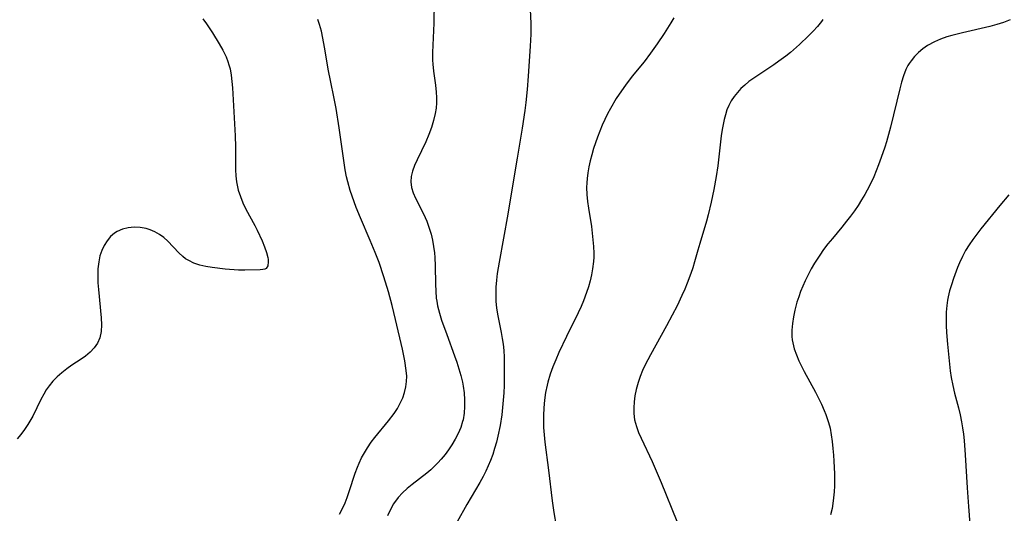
# Model space of a CAD drawing. Header units: metres. Extents: x 1073367 to 1082519, y 1569854 to 1574957.
# Tile 625 of 656: x 1078456 to 1078703, y 1574460 to 1574584. Entities that reach past the tile are written whole.
import ezdxf

# ---------------------------------------------------------------- set-up
doc = ezdxf.new("R2010")
doc.units = ezdxf.units.M
doc.layers.add('CGG_CurvaNivelLidar_v1', color=253, linetype='Continuous', lineweight=30)

msp = doc.modelspace()

# ---------------------------------------------------------------- linework, layer by layer
at = {"layer": 'CGG_CurvaNivelLidar_v1'}
for p, q in [((1078559.9304, 1574589.0214, 71.5), (1078559.8017, 1574583.5251, 71.5)), ((1078583.9277, 1574588.7605, 72), (1078584.1649, 1574583.453, 72)), ((1078501.8251, 1574584.6262, 70.5), (1078502.7277, 1574583.3644, 70.5)), ((1078502.7277, 1574583.3644, 70.5), (1078504.2434, 1574581.1149, 70.5)), ((1078531.1267, 1574583.1828, 71), (1078530.6853, 1574584.4394, 71)), ((1078559.8017, 1574583.5251, 71.5), (1078559.5274, 1574578.0441, 71.5)), ((1078584.1649, 1574583.453, 72), (1078584.1478, 1574580.799, 72)), ((1078619.3684, 1574583.6636, 72.5), (1078617.6408, 1574580.925, 72.5)), ((1078620.0837, 1574584.8966, 72.5), (1078619.3684, 1574583.6636, 72.5)), ((1078657.1397, 1574583.9383, 73), (1078656.1387, 1574582.6909, 73)), ((1078657.5304, 1574584.4737, 73), (1078657.1397, 1574583.9383, 73)), ((1078702.901, 1574583.7309, 73.5), (1078701.21, 1574583.1714, 73.5)), ((1078704.526, 1574584.3949, 73.5), (1078702.901, 1574583.7309, 73.5)), ((1078504.2434, 1574581.1149, 70.5), (1078505.95, 1574578.3666, 70.5)), ((1078531.5892, 1574581.5115, 71), (1078531.1267, 1574583.1828, 71)), ((1078531.9621, 1574579.8078, 71), (1078531.5892, 1574581.5115, 71)), ((1078584.1478, 1574580.799, 72), (1078584.0129, 1574577.7831, 72)), ((1078617.6408, 1574580.925, 72.5), (1078615.8944, 1574578.3374, 72.5)), ((1078655.0626, 1574581.4902, 73), (1078653.9293, 1574580.3258, 73)), ((1078656.1387, 1574582.6909, 73), (1078655.0626, 1574581.4902, 73)), ((1078692.5982, 1574581.144, 73.5), (1078689.883, 1574580.4704, 73.5)), ((1078699.4712, 1574582.6914, 73.5), (1078692.5982, 1574581.144, 73.5)), ((1078701.21, 1574583.1714, 73.5), (1078699.4712, 1574582.6914, 73.5)), ((1078505.95, 1574578.3666, 70.5), (1078506.8572, 1574576.7339, 70.5)), ((1078532.3857, 1574577.4804, 71), (1078531.9621, 1574579.8078, 71)), ((1078615.8944, 1574578.3374, 72.5), (1078614.2138, 1574575.971, 72.5)), ((1078653.9293, 1574580.3258, 73), (1078651.6523, 1574578.1755, 73)), ((1078685.5776, 1574578.8774, 73.5), (1078683.8163, 1574577.906, 73.5)), ((1078687.0799, 1574579.541, 73.5), (1078685.5776, 1574578.8774, 73.5)), ((1078688.6408, 1574580.1026, 73.5), (1078687.0799, 1574579.541, 73.5)), ((1078689.883, 1574580.4704, 73.5), (1078688.6408, 1574580.1026, 73.5)), ((1078506.8572, 1574576.7339, 70.5), (1078507.6529, 1574575.0676, 70.5)), ((1078533.0022, 1574573.5919, 71), (1078532.3857, 1574577.4804, 71)), ((1078559.5274, 1574578.0441, 71.5), (1078559.476, 1574576.1447, 71.5)), ((1078559.476, 1574576.1447, 71.5), (1078559.5057, 1574574.2554, 71.5)), ((1078584.0129, 1574577.7831, 72), (1078583.5082, 1574570.2359, 72)), ((1078614.2138, 1574575.971, 72.5), (1078612.6046, 1574573.8343, 72.5)), ((1078649.379, 1574576.2108, 73), (1078648.2061, 1574575.2675, 73)), ((1078651.6523, 1574578.1755, 73), (1078649.379, 1574576.2108, 73)), ((1078681.5423, 1574576.1927, 73.5), (1078680.5427, 1574575.2007, 73.5)), ((1078682.637, 1574577.0953, 73.5), (1078681.5423, 1574576.1927, 73.5)), ((1078683.8163, 1574577.906, 73.5), (1078682.637, 1574577.0953, 73.5)), ((1078507.6529, 1574575.0676, 70.5), (1078508.111, 1574573.8979, 70.5)), ((1078508.111, 1574573.8979, 70.5), (1078508.3703, 1574573.0965, 70.5)), ((1078533.2886, 1574571.9726, 71), (1078533.0022, 1574573.5919, 71)), ((1078559.5057, 1574574.2554, 71.5), (1078559.5682, 1574573.2634, 71.5)), ((1078612.6046, 1574573.8343, 72.5), (1078609.6672, 1574570.1965, 72.5)), ((1078646.4784, 1574573.9726, 73), (1078645.2311, 1574573.1026, 73)), ((1078648.2061, 1574575.2675, 73), (1078646.4784, 1574573.9726, 73)), ((1078679.1563, 1574573.3794, 73.5), (1078678.8642, 1574572.8855, 73.5)), ((1078679.6542, 1574574.1168, 73.5), (1078679.1563, 1574573.3794, 73.5)), ((1078680.5427, 1574575.2007, 73.5), (1078679.6542, 1574574.1168, 73.5)), ((1078508.3703, 1574573.0965, 70.5), (1078508.6424, 1574572.0411, 70.5)), ((1078508.6424, 1574572.0411, 70.5), (1078508.9308, 1574570.4777, 70.5)), ((1078533.9343, 1574568.7366, 71), (1078533.2886, 1574571.9726, 71)), ((1078559.5682, 1574573.2634, 71.5), (1078559.7603, 1574571.4929, 71.5)), ((1078559.7603, 1574571.4929, 71.5), (1078560.2555, 1574567.9759, 71.5)), ((1078645.2311, 1574573.1026, 73), (1078640.1805, 1574569.7451, 73)), ((1078678.363, 1574571.8937, 73.5), (1078677.7487, 1574570.341, 73.5)), ((1078678.8642, 1574572.8855, 73.5), (1078678.363, 1574571.8937, 73.5)), ((1078508.9308, 1574570.4777, 70.5), (1078509.1257, 1574568.8839, 70.5)), ((1078509.1257, 1574568.8839, 70.5), (1078509.2581, 1574567.2672, 70.5)), ((1078534.7247, 1574565.02, 71), (1078533.9343, 1574568.7366, 71)), ((1078583.5082, 1574570.2359, 72), (1078583.2555, 1574566.8454, 72)), ((1078609.6672, 1574570.1965, 72.5), (1078607.9183, 1574567.934, 72.5)), ((1078638.9546, 1574568.8496, 73), (1078637.9191, 1574568.0001, 73)), ((1078640.1805, 1574569.7451, 73), (1078638.9546, 1574568.8496, 73)), ((1078677.2453, 1574568.716, 73.5), (1078676.808, 1574567.0415, 73.5)), ((1078677.7487, 1574570.341, 73.5), (1078677.2453, 1574568.716, 73.5)), ((1078509.2581, 1574567.2672, 70.5), (1078509.9661, 1574555.216, 70.5)), ((1078560.2555, 1574567.9759, 71.5), (1078560.4475, 1574566.2234, 71.5)), ((1078560.4475, 1574566.2234, 71.5), (1078560.522, 1574564.8538, 71.5)), ((1078583.2555, 1574566.8454, 72), (1078582.9327, 1574563.5699, 72)), ((1078607.9183, 1574567.934, 72.5), (1078606.3724, 1574565.7254, 72.5)), ((1078636.0493, 1574566.14, 73), (1078635.2253, 1574565.1092, 73)), ((1078636.9474, 1574567.0976, 73), (1078636.0493, 1574566.14, 73)), ((1078637.9191, 1574568.0001, 73), (1078636.9474, 1574567.0976, 73)), ((1078676.808, 1574567.0415, 73.5), (1078674.5095, 1574557.4314, 73.5)), ((1078535.2969, 1574562.059, 71), (1078534.7247, 1574565.02, 71)), ((1078560.5039, 1574563.487, 71.5), (1078560.3817, 1574562.1707, 71.5)), ((1078560.522, 1574564.8538, 71.5), (1078560.5039, 1574563.487, 71.5)), ((1078582.9327, 1574563.5699, 72), (1078582.6789, 1574561.5987, 72)), ((1078605.6432, 1574564.5803, 72.5), (1078604.1793, 1574562.0776, 72.5)), ((1078606.3724, 1574565.7254, 72.5), (1078605.6432, 1574564.5803, 72.5)), ((1078634.4996, 1574564.019, 73), (1078633.8854, 1574562.8682, 73)), ((1078635.2253, 1574565.1092, 73), (1078634.4996, 1574564.019, 73)), ((1078536.0752, 1574557.2474, 71), (1078535.2969, 1574562.059, 71)), ((1078560.3817, 1574562.1707, 71.5), (1078560.1665, 1574560.8608, 71.5)), ((1078582.6789, 1574561.5987, 72), (1078582.0141, 1574557.165, 72)), ((1078604.1793, 1574562.0776, 72.5), (1078603.4497, 1574560.7198, 72.5)), ((1078633.415, 1574561.7226, 73), (1078633.0329, 1574560.5312, 73)), ((1078633.8854, 1574562.8682, 73), (1078633.415, 1574561.7226, 73)), ((1078559.7417, 1574559.0623, 71.5), (1078559.1973, 1574557.2839, 71.5)), ((1078560.1665, 1574560.8608, 71.5), (1078559.7417, 1574559.0623, 71.5)), ((1078602.7617, 1574559.342, 72.5), (1078602.0927, 1574557.8776, 72.5)), ((1078603.4497, 1574560.7198, 72.5), (1078602.7617, 1574559.342, 72.5)), ((1078632.7147, 1574559.3038, 73), (1078632.4461, 1574558.0682, 73)), ((1078633.0329, 1574560.5312, 73), (1078632.7147, 1574559.3038, 73)), ((1078537.2948, 1574548.4583, 71), (1078536.0752, 1574557.2474, 71)), ((1078559.1973, 1574557.2839, 71.5), (1078558.5562, 1574555.532, 71.5)), ((1078582.0141, 1574557.165, 72), (1078580.719, 1574549.6544, 72)), ((1078601.4711, 1574556.394, 72.5), (1078600.9029, 1574554.9207, 72.5)), ((1078602.0927, 1574557.8776, 72.5), (1078601.4711, 1574556.394, 72.5)), ((1078632.219, 1574556.8099, 73), (1078631.9888, 1574555.1975, 73)), ((1078632.4461, 1574558.0682, 73), (1078632.219, 1574556.8099, 73)), ((1078674.5095, 1574557.4314, 73.5), (1078674.0205, 1574555.5516, 73.5)), ((1078509.9661, 1574555.216, 70.5), (1078510.0412, 1574552.4337, 70.5)), ((1078557.795, 1574553.7279, 71.5), (1078555.6377, 1574549.23, 71.5)), ((1078558.5562, 1574555.532, 71.5), (1078557.795, 1574553.7279, 71.5)), ((1078600.9029, 1574554.9207, 72.5), (1078600.3819, 1574553.4334, 72.5)), ((1078631.9888, 1574555.1975, 73), (1078631.1149, 1574547.7233, 73)), ((1078673.491, 1574553.6837, 73.5), (1078673.0841, 1574552.3715, 73.5)), ((1078674.0205, 1574555.5516, 73.5), (1078673.491, 1574553.6837, 73.5)), ((1078510.0412, 1574552.4337, 70.5), (1078510.0038, 1574546.7103, 70.5)), ((1078599.9359, 1574552.0134, 72.5), (1078599.4991, 1574550.4879, 72.5)), ((1078600.3819, 1574553.4334, 72.5), (1078599.9359, 1574552.0134, 72.5)), ((1078673.0841, 1574552.3715, 73.5), (1078672.2003, 1574549.7719, 73.5)), ((1078555.6377, 1574549.23, 71.5), (1078555.0016, 1574547.7789, 71.5)), ((1078580.719, 1574549.6544, 72), (1078579.2562, 1574540.6763, 72)), ((1078599.1051, 1574548.9562, 72.5), (1078598.7626, 1574547.4193, 72.5)), ((1078599.4991, 1574550.4879, 72.5), (1078599.1051, 1574548.9562, 72.5)), ((1078672.2003, 1574549.7719, 73.5), (1078671.5254, 1574547.9454, 73.5)), ((1078510.0038, 1574546.7103, 70.5), (1078510.0741, 1574545.1741, 70.5)), ((1078537.5749, 1574546.6773, 71), (1078537.2948, 1574548.4583, 71)), ((1078537.9141, 1574544.9112, 71), (1078537.5749, 1574546.6773, 71)), ((1078554.4971, 1574546.382, 71.5), (1078554.1619, 1574544.9999, 71.5)), ((1078555.0016, 1574547.7789, 71.5), (1078554.4971, 1574546.382, 71.5)), ((1078598.7626, 1574547.4193, 72.5), (1078598.4982, 1574545.9657, 72.5)), ((1078631.1149, 1574547.7233, 73), (1078630.7364, 1574545.0113, 73)), ((1078671.5254, 1574547.9454, 73.5), (1078670.2803, 1574544.9037, 73.5)), ((1078510.0741, 1574545.1741, 70.5), (1078510.2469, 1574543.6568, 70.5)), ((1078510.2469, 1574543.6568, 70.5), (1078510.3243, 1574543.2081, 70.5)), ((1078538.2012, 1574543.6873, 71), (1078537.9141, 1574544.9112, 71)), ((1078538.829, 1574541.4928, 71), (1078538.2012, 1574543.6873, 71)), ((1078554.1619, 1574544.9999, 71.5), (1078554.0614, 1574543.631, 71.5)), ((1078598.3062, 1574544.5078, 72.5), (1078598.2235, 1574543.4488, 72.5)), ((1078598.4982, 1574545.9657, 72.5), (1078598.3062, 1574544.5078, 72.5)), ((1078630.7364, 1574545.0113, 73), (1078630.1643, 1574541.744, 73)), ((1078669.7245, 1574543.6833, 73.5), (1078668.6542, 1574541.5516, 73.5)), ((1078670.2803, 1574544.9037, 73.5), (1078669.7245, 1574543.6833, 73.5)), ((1078510.3243, 1574543.2081, 70.5), (1078510.7115, 1574541.5669, 70.5)), ((1078510.7115, 1574541.5669, 70.5), (1078511.2349, 1574539.9552, 70.5)), ((1078539.3017, 1574540.0483, 71), (1078538.829, 1574541.4928, 71)), ((1078554.0614, 1574543.631, 71.5), (1078554.2413, 1574542.286, 71.5)), ((1078554.2413, 1574542.286, 71.5), (1078554.6469, 1574540.9446, 71.5)), ((1078598.2235, 1574543.4488, 72.5), (1078598.1977, 1574542.2316, 72.5)), ((1078598.1977, 1574542.2316, 72.5), (1078598.2702, 1574540.4967, 72.5)), ((1078630.1643, 1574541.744, 73), (1078629.4997, 1574538.5451, 73)), ((1078668.6542, 1574541.5516, 73.5), (1078668.0664, 1574540.487, 73.5)), ((1078511.2349, 1574539.9552, 70.5), (1078511.8712, 1574538.3764, 70.5)), ((1078540.347, 1574537.1828, 71), (1078539.3017, 1574540.0483, 71)), ((1078554.6469, 1574540.9446, 71.5), (1078555.2091, 1574539.5982, 71.5)), ((1078555.2091, 1574539.5982, 71.5), (1078557.0278, 1574535.9711, 71.5)), ((1078579.2562, 1574540.6763, 72), (1078578.3782, 1574535.5717, 72)), ((1078598.2702, 1574540.4967, 72.5), (1078598.438, 1574538.7559, 72.5)), ((1078598.438, 1574538.7559, 72.5), (1078598.669, 1574537.0107, 72.5)), ((1078667.2444, 1574539.1049, 73.5), (1078666.3765, 1574537.75, 73.5)), ((1078668.0664, 1574540.487, 73.5), (1078667.2444, 1574539.1049, 73.5)), ((1078704.1929, 1574540.3878, 74), (1078701.9338, 1574537.7216, 74)), ((1078511.8712, 1574538.3764, 70.5), (1078512.6034, 1574536.8369, 70.5)), ((1078512.6034, 1574536.8369, 70.5), (1078514.8667, 1574532.7115, 70.5)), ((1078541.3759, 1574534.6482, 71), (1078540.347, 1574537.1828, 71)), ((1078598.669, 1574537.0107, 72.5), (1078599.3759, 1574532.4097, 72.5)), ((1078629.4997, 1574538.5451, 73), (1078628.742, 1574535.3752, 73)), ((1078665.4677, 1574536.4206, 73.5), (1078664.494, 1574535.0796, 73.5)), ((1078666.3765, 1574537.75, 73.5), (1078665.4677, 1574536.4206, 73.5)), ((1078701.9338, 1574537.7216, 74), (1078697.1751, 1574531.844, 74)), ((1078543.859, 1574528.9541, 71), (1078541.3759, 1574534.6482, 71)), ((1078557.0278, 1574535.9711, 71.5), (1078557.6335, 1574534.7184, 71.5)), ((1078557.6335, 1574534.7184, 71.5), (1078558.0402, 1574533.793, 71.5)), ((1078558.0402, 1574533.793, 71.5), (1078558.6771, 1574532.0458, 71.5)), ((1078578.3782, 1574535.5717, 72), (1078576.1983, 1574523.5044, 72)), ((1078628.3194, 1574533.8063, 73), (1078626.5981, 1574528.1968, 73)), ((1078628.742, 1574535.3752, 73), (1078628.3194, 1574533.8063, 73)), ((1078663.4834, 1574533.7646, 73.5), (1078662.2912, 1574532.294, 73.5)), ((1078664.494, 1574535.0796, 73.5), (1078663.4834, 1574533.7646, 73.5)), ((1078481.6386, 1574531.7628, 70.5), (1078480.3001, 1574531.1819, 70.5)), ((1078483.0756, 1574532.118, 70.5), (1078481.6386, 1574531.7628, 70.5)), ((1078484.5682, 1574532.2665, 70.5), (1078483.0756, 1574532.118, 70.5)), ((1078486.0783, 1574532.212, 70.5), (1078484.5682, 1574532.2665, 70.5)), ((1078487.5698, 1574531.9425, 70.5), (1078486.0783, 1574532.212, 70.5)), ((1078488.5701, 1574531.621, 70.5), (1078487.5698, 1574531.9425, 70.5)), ((1078489.7719, 1574531.085, 70.5), (1078488.5701, 1574531.621, 70.5)), ((1078514.8667, 1574532.7115, 70.5), (1078515.4508, 1574531.5443, 70.5)), ((1078515.4508, 1574531.5443, 70.5), (1078516.702, 1574528.8177, 70.5)), ((1078558.6771, 1574532.0458, 71.5), (1078559.1171, 1574530.5244, 71.5)), ((1078599.3759, 1574532.4097, 72.5), (1078599.6034, 1574530.7479, 72.5)), ((1078662.2912, 1574532.294, 73.5), (1078659.9107, 1574529.4525, 73.5)), ((1078697.1751, 1574531.844, 74), (1078696.1563, 1574530.5388, 74)), ((1078477.7644, 1574528.866, 70.5), (1078477.0331, 1574527.7026, 70.5)), ((1078478.6251, 1574529.8928, 70.5), (1078477.7644, 1574528.866, 70.5)), ((1078479.6166, 1574530.7503, 70.5), (1078478.6251, 1574529.8928, 70.5)), ((1078480.3001, 1574531.1819, 70.5), (1078479.6166, 1574530.7503, 70.5)), ((1078490.9192, 1574530.4226, 70.5), (1078489.7719, 1574531.085, 70.5)), ((1078491.9991, 1574529.6528, 70.5), (1078490.9192, 1574530.4226, 70.5)), ((1078492.9963, 1574528.789, 70.5), (1078491.9991, 1574529.6528, 70.5)), ((1078516.702, 1574528.8177, 70.5), (1078517.3275, 1574527.3075, 70.5)), ((1078545.1174, 1574525.9104, 71), (1078543.859, 1574528.9541, 71)), ((1078559.1171, 1574530.5244, 71.5), (1078559.4803, 1574528.9687, 71.5)), ((1078559.4803, 1574528.9687, 71.5), (1078559.7686, 1574527.3868, 71.5)), ((1078599.6034, 1574530.7479, 72.5), (1078599.792, 1574529.0873, 72.5)), ((1078599.792, 1574529.0873, 72.5), (1078599.9255, 1574527.4302, 72.5)), ((1078659.9107, 1574529.4525, 73.5), (1078658.7696, 1574528.046, 73.5)), ((1078695.1759, 1574529.2107, 74), (1078694.2516, 1574527.8495, 74)), ((1078696.1563, 1574530.5388, 74), (1078695.1759, 1574529.2107, 74)), ((1078476.4369, 1574526.427, 70.5), (1078475.9761, 1574525.0313, 70.5)), ((1078477.0331, 1574527.7026, 70.5), (1078476.4369, 1574526.427, 70.5)), ((1078495.8198, 1574525.7944, 70.5), (1078492.9963, 1574528.789, 70.5)), ((1078517.3275, 1574527.3075, 70.5), (1078517.8291, 1574525.8738, 70.5)), ((1078559.7686, 1574527.3868, 71.5), (1078559.9802, 1574525.7851, 71.5)), ((1078599.9255, 1574527.4302, 72.5), (1078599.9843, 1574525.7793, 72.5)), ((1078626.0946, 1574526.4906, 73), (1078625.2827, 1574523.535, 73)), ((1078626.5981, 1574528.1968, 73), (1078626.0946, 1574526.4906, 73)), ((1078657.7188, 1574526.6639, 73.5), (1078656.7202, 1574525.2455, 73.5)), ((1078658.7696, 1574528.046, 73.5), (1078657.7188, 1574526.6639, 73.5)), ((1078693.3668, 1574526.3881, 74), (1078692.5633, 1574524.8852, 74)), ((1078694.2516, 1574527.8495, 74), (1078693.3668, 1574526.3881, 74)), ((1078475.9761, 1574525.0313, 70.5), (1078475.6573, 1574523.5617, 70.5)), ((1078496.7685, 1574524.9205, 70.5), (1078495.8198, 1574525.7944, 70.5)), ((1078497.4969, 1574524.3586, 70.5), (1078496.7685, 1574524.9205, 70.5)), ((1078498.2733, 1574523.8619, 70.5), (1078497.4969, 1574524.3586, 70.5)), ((1078517.8291, 1574525.8738, 70.5), (1078518.1319, 1574524.6609, 70.5)), ((1078518.1319, 1574524.6609, 70.5), (1078518.2103, 1574524.1274, 70.5)), ((1078518.2103, 1574524.1274, 70.5), (1078518.2397, 1574523.5699, 70.5)), ((1078546.0867, 1574523.3626, 71), (1078545.1174, 1574525.9104, 71)), ((1078559.9802, 1574525.7851, 71.5), (1078560.0812, 1574524.6563, 71.5)), ((1078560.0812, 1574524.6563, 71.5), (1078560.1818, 1574522.5314, 71.5)), ((1078599.9708, 1574524.6959, 72.5), (1078599.9067, 1574523.6175, 72.5)), ((1078599.9843, 1574525.7793, 72.5), (1078599.9708, 1574524.6959, 72.5)), ((1078656.0717, 1574524.255, 73.5), (1078655.4512, 1574523.2475, 73.5)), ((1078656.7202, 1574525.2455, 73.5), (1078656.0717, 1574524.255, 73.5)), ((1078692.5633, 1574524.8852, 74), (1078691.8434, 1574523.3452, 74)), ((1078475.453, 1574521.7768, 70.5), (1078475.4026, 1574519.9459, 70.5)), ((1078475.6573, 1574523.5617, 70.5), (1078475.453, 1574521.7768, 70.5)), ((1078499.5407, 1574523.247, 70.5), (1078498.2733, 1574523.8619, 70.5)), ((1078501.0349, 1574522.735, 70.5), (1078499.5407, 1574523.247, 70.5)), ((1078502.5859, 1574522.3673, 70.5), (1078501.0349, 1574522.735, 70.5)), ((1078504.1864, 1574522.1003, 70.5), (1078502.5859, 1574522.3673, 70.5)), ((1078507.4441, 1574521.7413, 70.5), (1078504.1864, 1574522.1003, 70.5)), ((1078510.7489, 1574521.4958, 70.5), (1078507.4441, 1574521.7413, 70.5)), ((1078512.3212, 1574521.4656, 70.5), (1078510.7489, 1574521.4958, 70.5)), ((1078516.2032, 1574521.5751, 70.5), (1078512.3212, 1574521.4656, 70.5)), ((1078516.8502, 1574521.6049, 70.5), (1078516.2032, 1574521.5751, 70.5)), ((1078517.3619, 1574521.6953, 70.5), (1078516.8502, 1574521.6049, 70.5)), ((1078517.7525, 1574521.9232, 70.5), (1078517.3619, 1574521.6953, 70.5)), ((1078518.1133, 1574522.5841, 70.5), (1078517.7525, 1574521.9232, 70.5)), ((1078518.2397, 1574523.5699, 70.5), (1078518.1133, 1574522.5841, 70.5)), ((1078547.303, 1574519.7803, 71), (1078546.0867, 1574523.3626, 71)), ((1078560.1818, 1574522.5314, 71.5), (1078560.2258, 1574517.969, 71.5)), ((1078576.1983, 1574523.5044, 72), (1078575.7636, 1574520.635, 72)), ((1078599.6733, 1574521.7896, 72.5), (1078599.3906, 1574520.2917, 72.5)), ((1078599.9067, 1574523.6175, 72.5), (1078599.6733, 1574521.7896, 72.5)), ((1078624.8461, 1574522.0932, 73), (1078624.3694, 1574520.6581, 73)), ((1078625.2827, 1574523.535, 73), (1078624.8461, 1574522.0932, 73)), ((1078654.6158, 1574521.7862, 73.5), (1078653.8331, 1574520.2981, 73.5)), ((1078655.4512, 1574523.2475, 73.5), (1078654.6158, 1574521.7862, 73.5)), ((1078691.3354, 1574522.1076, 74), (1078690.3226, 1574519.343, 74)), ((1078691.8434, 1574523.3452, 74), (1078691.3354, 1574522.1076, 74)), ((1078475.4026, 1574519.9459, 70.5), (1078475.4634, 1574518.2773, 70.5)), ((1078548.4583, 1574516.0087, 71), (1078547.303, 1574519.7803, 71)), ((1078575.7636, 1574520.635, 72), (1078575.5566, 1574518.9185, 72)), ((1078599.3906, 1574520.2917, 72.5), (1078599.0421, 1574518.8003, 72.5)), ((1078624.3694, 1574520.6581, 73), (1078623.4704, 1574518.2277, 73)), ((1078653.8331, 1574520.2981, 73.5), (1078653.1012, 1574518.7878, 73.5)), ((1078690.3226, 1574519.343, 74), (1078689.8173, 1574517.8209, 74)), ((1078475.4634, 1574518.2773, 70.5), (1078475.585, 1574516.5994, 70.5)), ((1078475.585, 1574516.5994, 70.5), (1078476.261, 1574509.4836, 70.5)), ((1078560.2258, 1574517.969, 71.5), (1078560.287, 1574516.1936, 71.5)), ((1078575.4114, 1574517.2066, 72), (1078575.3498, 1574515.4022, 72)), ((1078575.5566, 1574518.9185, 72), (1078575.4114, 1574517.2066, 72)), ((1078598.6347, 1574517.3173, 72.5), (1078598.172, 1574515.8452, 72.5)), ((1078599.0421, 1574518.8003, 72.5), (1078598.6347, 1574517.3173, 72.5)), ((1078622.8236, 1574516.6574, 73), (1078622.1348, 1574515.0996, 73)), ((1078623.4704, 1574518.2277, 73), (1078622.8236, 1574516.6574, 73)), ((1078652.4883, 1574517.414, 73.5), (1078651.9439, 1574516.0835, 73.5)), ((1078653.1012, 1574518.7878, 73.5), (1078652.4883, 1574517.414, 73.5)), ((1078689.8173, 1574517.8209, 74), (1078689.3622, 1574516.2894, 74)), ((1078549.3823, 1574512.5925, 71), (1078548.4583, 1574516.0087, 71)), ((1078560.287, 1574516.1936, 71.5), (1078560.4366, 1574514.4309, 71.5)), ((1078560.4366, 1574514.4309, 71.5), (1078560.5365, 1574513.6994, 71.5)), ((1078575.3498, 1574515.4022, 72), (1078575.4096, 1574513.6063, 72)), ((1078598.172, 1574515.8452, 72.5), (1078597.399, 1574513.7258, 72.5)), ((1078622.1348, 1574515.0996, 73), (1078620.9011, 1574512.5072, 73)), ((1078651.448, 1574514.7416, 73.5), (1078651.0093, 1574513.3887, 73.5)), ((1078651.9439, 1574516.0835, 73.5), (1078651.448, 1574514.7416, 73.5)), ((1078688.9767, 1574514.7472, 74), (1078688.8065, 1574513.911, 74)), ((1078689.3622, 1574516.2894, 74), (1078688.9767, 1574514.7472, 74)), ((1078550.2342, 1574509.0995, 71), (1078549.3823, 1574512.5925, 71)), ((1078560.5365, 1574513.6994, 71.5), (1078560.7578, 1574512.4992, 71.5)), ((1078560.7578, 1574512.4992, 71.5), (1078561.2087, 1574510.687, 71.5)), ((1078575.4096, 1574513.6063, 72), (1078575.5792, 1574512.0244, 72)), ((1078575.5792, 1574512.0244, 72), (1078575.8302, 1574510.447, 72)), ((1078596.8335, 1574512.3773, 72.5), (1078596.0898, 1574510.7568, 72.5)), ((1078597.399, 1574513.7258, 72.5), (1078596.8335, 1574512.3773, 72.5)), ((1078620.9011, 1574512.5072, 73), (1078619.6928, 1574510.1348, 73)), ((1078651.0093, 1574513.3887, 73.5), (1078650.4966, 1574511.4602, 73.5)), ((1078688.6135, 1574512.6223, 74), (1078688.4834, 1574510.9429, 74)), ((1078688.8065, 1574513.911, 74), (1078688.6135, 1574512.6223, 74)), ((1078476.261, 1574509.4836, 70.5), (1078476.3448, 1574507.7456, 70.5)), ((1078551.9847, 1574501.586, 71), (1078550.2342, 1574509.0995, 71)), ((1078561.2087, 1574510.687, 71.5), (1078561.7614, 1574508.8868, 71.5)), ((1078575.8302, 1574510.447, 72), (1078576.7287, 1574505.837, 72)), ((1078596.0898, 1574510.7568, 72.5), (1078593.165, 1574504.8249, 72.5)), ((1078619.6928, 1574510.1348, 73), (1078618.2771, 1574507.4906, 73)), ((1078650.1383, 1574509.7741, 73.5), (1078649.8746, 1574508.0918, 73.5)), ((1078650.4966, 1574511.4602, 73.5), (1078650.1383, 1574509.7741, 73.5)), ((1078688.4834, 1574510.9429, 74), (1078688.4563, 1574509.2469, 74)), ((1078688.4563, 1574509.2469, 74), (1078688.5032, 1574507.5388, 74)), ((1078476.3448, 1574507.7456, 70.5), (1078476.2703, 1574506.089, 70.5)), ((1078561.7614, 1574508.8868, 71.5), (1078563.0465, 1574505.2798, 71.5)), ((1078618.2771, 1574507.4906, 73), (1078614.2105, 1574500.2327, 73)), ((1078649.8746, 1574508.0918, 73.5), (1078649.732, 1574506.4194, 73.5)), ((1078688.5032, 1574507.5388, 74), (1078688.6005, 1574505.8227, 74)), ((1078475.921, 1574504.4509, 70.5), (1078475.3318, 1574503.1594, 70.5)), ((1078476.2703, 1574506.089, 70.5), (1078475.921, 1574504.4509, 70.5)), ((1078563.0465, 1574505.2798, 71.5), (1078565.0404, 1574499.977, 71.5)), ((1078576.7287, 1574505.837, 72), (1078577.0014, 1574504.2894, 72)), ((1078577.0014, 1574504.2894, 72), (1078577.1999, 1574502.8958, 72)), ((1078593.165, 1574504.8249, 72.5), (1078591.2401, 1574500.7384, 72.5)), ((1078649.732, 1574506.4194, 73.5), (1078649.7469, 1574504.7635, 73.5)), ((1078649.7469, 1574504.7635, 73.5), (1078649.8228, 1574503.9804, 73.5)), ((1078688.6005, 1574505.8227, 74), (1078688.8254, 1574502.8595, 74)), ((1078474.5102, 1574501.9716, 70.5), (1078473.5053, 1574500.8809, 70.5)), ((1078475.3318, 1574503.1594, 70.5), (1078474.5102, 1574501.9716, 70.5)), ((1078577.1999, 1574502.8958, 72), (1078577.3621, 1574501.2472, 72)), ((1078649.8228, 1574503.9804, 73.5), (1078649.9445, 1574503.2319, 73.5)), ((1078649.9445, 1574503.2319, 73.5), (1078650.3337, 1574501.7086, 73.5)), ((1078650.3337, 1574501.7086, 73.5), (1078650.8698, 1574500.2032, 73.5)), ((1078688.8254, 1574502.8595, 74), (1078689.1196, 1574499.4911, 74)), ((1078472.3548, 1574499.8861, 70.5), (1078471.2563, 1574499.0909, 70.5)), ((1078473.5053, 1574500.8809, 70.5), (1078472.3548, 1574499.8861, 70.5)), ((1078552.5517, 1574498.6579, 71), (1078551.9847, 1574501.586, 71)), ((1078565.0404, 1574499.977, 71.5), (1078565.6072, 1574498.3376, 71.5)), ((1078577.3621, 1574501.2472, 72), (1078577.4599, 1574499.5885, 72)), ((1078577.4599, 1574499.5885, 72), (1078577.5086, 1574497.9222, 72)), ((1078591.2401, 1574500.7384, 72.5), (1078590.4498, 1574498.9566, 72.5)), ((1078614.2105, 1574500.2327, 73), (1078612.9014, 1574497.6822, 73)), ((1078650.8698, 1574500.2032, 73.5), (1078651.5115, 1574498.709, 73.5)), ((1078689.1196, 1574499.4911, 74), (1078689.2968, 1574497.8098, 74)), ((1078468.9315, 1574497.5674, 70.5), (1078467.6354, 1574496.6703, 70.5)), ((1078471.2563, 1574499.0909, 70.5), (1078468.9315, 1574497.5674, 70.5)), ((1078552.8981, 1574496.2443, 71), (1078552.5517, 1574498.6579, 71)), ((1078565.6072, 1574498.3376, 71.5), (1078566.1284, 1574496.6896, 71.5)), ((1078566.1284, 1574496.6896, 71.5), (1078566.5909, 1574495.0335, 71.5)), ((1078577.5086, 1574497.9222, 72), (1078577.5056, 1574494.5748, 72)), ((1078589.7093, 1574497.1621, 72.5), (1078589.0473, 1574495.3465, 72.5)), ((1078590.4498, 1574498.9566, 72.5), (1078589.7093, 1574497.1621, 72.5)), ((1078612.9014, 1574497.6822, 73), (1078612.2306, 1574496.2248, 73)), ((1078651.5115, 1574498.709, 73.5), (1078652.8398, 1574496.0058, 73.5)), ((1078689.2968, 1574497.8098, 74), (1078689.5071, 1574496.1345, 74)), ((1078465.219, 1574494.6979, 70.5), (1078464.1439, 1574493.6069, 70.5)), ((1078466.379, 1574495.7083, 70.5), (1078465.219, 1574494.6979, 70.5)), ((1078467.6354, 1574496.6703, 70.5), (1078466.379, 1574495.7083, 70.5)), ((1078553.0063, 1574494.8723, 71), (1078552.8981, 1574496.2443, 71)), ((1078552.9946, 1574493.5162, 71), (1078553.0063, 1574494.8723, 71)), ((1078566.5909, 1574495.0335, 71.5), (1078566.9888, 1574493.308, 71.5)), ((1078577.5056, 1574494.5748, 72), (1078577.4532, 1574492.4887, 72)), ((1078589.0473, 1574495.3465, 72.5), (1078588.4483, 1574493.3187, 72.5)), ((1078611.6286, 1574494.7537, 73), (1078611.1159, 1574493.266, 73)), ((1078612.2306, 1574496.2248, 73), (1078611.6286, 1574494.7537, 73)), ((1078652.8398, 1574496.0058, 73.5), (1078655.6369, 1574490.8193, 73.5)), ((1078689.5071, 1574496.1345, 74), (1078689.7632, 1574494.4686, 74)), ((1078689.7632, 1574494.4686, 74), (1078690.1621, 1574492.4475, 74)), ((1078463.1785, 1574492.4254, 70.5), (1078462.4782, 1574491.3788, 70.5)), ((1078464.1439, 1574493.6069, 70.5), (1078463.1785, 1574492.4254, 70.5)), ((1078552.4772, 1574490.7322, 71), (1078552.8155, 1574492.1139, 71)), ((1078552.8155, 1574492.1139, 71), (1078552.9946, 1574493.5162, 71)), ((1078566.9888, 1574493.308, 71.5), (1078567.1678, 1574492.3267, 71.5)), ((1078567.1678, 1574492.3267, 71.5), (1078567.4008, 1574490.6131, 71.5)), ((1078577.4532, 1574492.4887, 72), (1078577.3643, 1574490.6352, 72)), ((1078588.2746, 1574492.6007, 72.5), (1078587.9011, 1574490.7153, 72.5)), ((1078588.4483, 1574493.3187, 72.5), (1078588.2746, 1574492.6007, 72.5)), ((1078611.1159, 1574493.266, 73), (1078610.6345, 1574491.4461, 73)), ((1078690.1621, 1574492.4475, 74), (1078690.6106, 1574490.5777, 74)), ((1078461.8425, 1574490.2789, 70.5), (1078461.1385, 1574488.9306, 70.5)), ((1078462.4782, 1574491.3788, 70.5), (1078461.8425, 1574490.2789, 70.5)), ((1078551.385, 1574488.0426, 71), (1078551.9977, 1574489.3772, 71)), ((1078551.9977, 1574489.3772, 71), (1078552.4772, 1574490.7322, 71)), ((1078567.4008, 1574490.6131, 71.5), (1078567.5321, 1574488.9025, 71.5)), ((1078577.3643, 1574490.6352, 72), (1078577.0692, 1574486.9344, 72)), ((1078587.9011, 1574490.7153, 72.5), (1078587.6265, 1574488.8106, 72.5)), ((1078610.3322, 1574489.9321, 73), (1078610.1193, 1574488.4181, 73)), ((1078610.6345, 1574491.4461, 73), (1078610.3322, 1574489.9321, 73)), ((1078655.6369, 1574490.8193, 73.5), (1078656.4346, 1574489.3014, 73.5)), ((1078656.4346, 1574489.3014, 73.5), (1078657.1909, 1574487.7679, 73.5)), ((1078690.6106, 1574490.5777, 74), (1078691.5804, 1574486.8515, 74)), ((1078461.1385, 1574488.9306, 70.5), (1078459.0794, 1574484.7741, 70.5)), ((1078550.6653, 1574486.7407, 71), (1078551.385, 1574488.0426, 71)), ((1078567.5513, 1574487.2035, 71.5), (1078567.4392, 1574485.526, 71.5)), ((1078567.5321, 1574488.9025, 71.5), (1078567.5513, 1574487.2035, 71.5)), ((1078577.0692, 1574486.9344, 72), (1078576.8593, 1574485.0919, 72)), ((1078587.4402, 1574486.8927, 72.5), (1078587.3398, 1574484.9668, 72.5)), ((1078587.6265, 1574488.8106, 72.5), (1078587.4402, 1574486.8927, 72.5)), ((1078610.1193, 1574488.4181, 73), (1078610.0112, 1574486.9114, 73)), ((1078610.0112, 1574486.9114, 73), (1078610.0303, 1574485.4192, 73)), ((1078657.1909, 1574487.7679, 73.5), (1078657.8865, 1574486.2139, 73.5)), ((1078691.5804, 1574486.8515, 74), (1078692.0015, 1574485.1143, 74)), ((1078459.0794, 1574484.7741, 70.5), (1078458.6139, 1574483.9158, 70.5)), ((1078548.4757, 1574483.5845, 71), (1078549.8584, 1574485.4711, 71)), ((1078549.8584, 1574485.4711, 71), (1078550.6653, 1574486.7407, 71)), ((1078567.4392, 1574485.526, 71.5), (1078567.1666, 1574483.8813, 71.5)), ((1078576.8593, 1574485.0919, 72), (1078576.4553, 1574482.4324, 72)), ((1078587.3398, 1574484.9668, 72.5), (1078587.3239, 1574483.5365, 72.5)), ((1078610.0303, 1574485.4192, 73), (1078610.2166, 1574483.8961, 73)), ((1078657.8865, 1574486.2139, 73.5), (1078658.2814, 1574485.2278, 73.5)), ((1078658.2814, 1574485.2278, 73.5), (1078658.6387, 1574484.2304, 73.5)), ((1078692.0015, 1574485.1143, 74), (1078692.3667, 1574483.3657, 74)), ((1078457.8676, 1574482.6663, 70.5), (1078457.0278, 1574481.4125, 70.5)), ((1078458.6139, 1574483.9158, 70.5), (1078457.8676, 1574482.6663, 70.5)), ((1078545.0346, 1574479.4287, 71), (1078548.4757, 1574483.5845, 71)), ((1078566.5768, 1574481.9179, 71.5), (1078565.9535, 1574480.4363, 71.5)), ((1078567.0591, 1574483.438, 71.5), (1078566.5768, 1574481.9179, 71.5)), ((1078567.1666, 1574483.8813, 71.5), (1078567.0591, 1574483.438, 71.5)), ((1078576.4553, 1574482.4324, 72), (1078575.9106, 1574479.7651, 72)), ((1078587.3239, 1574483.5365, 72.5), (1078587.3694, 1574481.964, 72.5)), ((1078587.3694, 1574481.964, 72.5), (1078587.5067, 1574480.0977, 72.5)), ((1078610.2166, 1574483.8961, 73), (1078610.6781, 1574482.1487, 73)), ((1078610.6781, 1574482.1487, 73), (1078611.2289, 1574480.6825, 73)), ((1078658.6387, 1574484.2304, 73.5), (1078658.9555, 1574483.2107, 73.5)), ((1078658.9555, 1574483.2107, 73.5), (1078659.3221, 1574481.7497, 73.5)), ((1078692.3667, 1574483.3657, 74), (1078692.6245, 1574481.8184, 74)), ((1078456.1222, 1574480.2038, 70.5), (1078455.1497, 1574479.0473, 70.5)), ((1078457.0278, 1574481.4125, 70.5), (1078456.1222, 1574480.2038, 70.5)), ((1078544.1122, 1574478.2226, 71), (1078545.0346, 1574479.4287, 71)), ((1078565.9535, 1574480.4363, 71.5), (1078565.2151, 1574478.992, 71.5)), ((1078575.9106, 1574479.7651, 72), (1078575.5276, 1574478.2069, 72)), ((1078587.5067, 1574480.0977, 72.5), (1078587.7104, 1574478.2329, 72.5)), ((1078611.2289, 1574480.6825, 73), (1078611.8725, 1574479.2219, 73)), ((1078659.3221, 1574481.7497, 73.5), (1078659.6375, 1574480.0791, 73.5)), ((1078659.6375, 1574480.0791, 73.5), (1078659.8733, 1574478.3877, 73.5)), ((1078692.6245, 1574481.8184, 74), (1078692.8309, 1574480.2609, 74)), ((1078692.8309, 1574480.2609, 74), (1078692.9975, 1574478.6954, 74)), ((1078543.1323, 1574476.7881, 71), (1078544.1122, 1574478.2226, 71)), ((1078564.3796, 1574477.5865, 71.5), (1078563.5413, 1574476.339, 71.5)), ((1078565.2151, 1574478.992, 71.5), (1078564.3796, 1574477.5865, 71.5)), ((1078575.5276, 1574478.2069, 72), (1078575.091, 1574476.6645, 72)), ((1078587.7104, 1574478.2329, 72.5), (1078588.6512, 1574471.2122, 72.5)), ((1078611.8725, 1574479.2219, 73), (1078614.62, 1574473.4159, 73)), ((1078659.8733, 1574478.3877, 73.5), (1078660.0503, 1574476.6812, 73.5)), ((1078692.9975, 1574478.6954, 74), (1078693.2785, 1574475.0867, 74)), ((1078541.6769, 1574474.269, 71), (1078542.3744, 1574475.5459, 71)), ((1078542.3744, 1574475.5459, 71), (1078543.1323, 1574476.7881, 71)), ((1078562.6383, 1574475.1302, 71.5), (1078561.6739, 1574473.9653, 71.5)), ((1078563.5413, 1574476.339, 71.5), (1078562.6383, 1574475.1302, 71.5)), ((1078574.5963, 1574475.1501, 72), (1078574.0413, 1574473.6567, 72)), ((1078575.091, 1574476.6645, 72), (1078574.5963, 1574475.1501, 72)), ((1078660.0503, 1574476.6812, 73.5), (1078660.1847, 1574474.964, 73.5)), ((1078660.1847, 1574474.964, 73.5), (1078660.2766, 1574473.4468, 73.5)), ((1078693.2785, 1574475.0867, 74), (1078693.7396, 1574466.7952, 74)), ((1078540.0616, 1574470.4424, 71), (1078540.6211, 1574471.9497, 71)), ((1078540.6211, 1574471.9497, 71), (1078541.0466, 1574472.9577, 71)), ((1078541.0466, 1574472.9577, 71), (1078541.6769, 1574474.269, 71)), ((1078560.005, 1574472.2038, 71.5), (1078559.0522, 1574471.3152, 71.5)), ((1078560.8575, 1574473.0677, 71.5), (1078560.005, 1574472.2038, 71.5)), ((1078561.6739, 1574473.9653, 71.5), (1078560.8575, 1574473.0677, 71.5)), ((1078573.4764, 1574472.2989, 72), (1078572.8645, 1574470.9608, 72)), ((1078574.0413, 1574473.6567, 72), (1078573.4764, 1574472.2989, 72)), ((1078614.62, 1574473.4159, 73), (1078615.6807, 1574471.0676, 73)), ((1078660.2766, 1574473.4468, 73.5), (1078660.3991, 1574470.3226, 73.5)), ((1078538.5766, 1574465.8516, 71), (1078540.0616, 1574470.4424, 71)), ((1078558.0647, 1574470.4686, 71.5), (1078554.3586, 1574467.6003, 71.5)), ((1078559.0522, 1574471.3152, 71.5), (1078558.0647, 1574470.4686, 71.5)), ((1078572.2079, 1574469.6429, 72), (1078571.3985, 1574468.1458, 72)), ((1078572.8645, 1574470.9608, 72), (1078572.2079, 1574469.6429, 72)), ((1078588.6512, 1574471.2122, 72.5), (1078589.5413, 1574463.5136, 72.5)), ((1078615.6807, 1574471.0676, 73), (1078616.9149, 1574468.1034, 73)), ((1078660.3991, 1574470.3226, 73.5), (1078660.4094, 1574467.2613, 73.5)), ((1078554.3586, 1574467.6003, 71.5), (1078553.1289, 1574466.5675, 71.5)), ((1078571.3985, 1574468.1458, 72), (1078568.1417, 1574462.5615, 72)), ((1078616.9149, 1574468.1034, 73), (1078620.8099, 1574458.3538, 73)), ((1078660.4094, 1574467.2613, 73.5), (1078660.3462, 1574465.7368, 73.5)), ((1078538.0502, 1574464.3448, 71), (1078538.5766, 1574465.8516, 71)), ((1078551.9688, 1574465.4785, 71.5), (1078550.9002, 1574464.3234, 71.5)), ((1078553.1289, 1574466.5675, 71.5), (1078551.9688, 1574465.4785, 71.5)), ((1078660.3462, 1574465.7368, 73.5), (1078660.1313, 1574463.4853, 73.5)), ((1078693.7396, 1574466.7952, 74), (1078694.0515, 1574462.0818, 74)), ((1078536.8511, 1574461.5403, 71), (1078537.519, 1574463.0067, 71)), ((1078537.519, 1574463.0067, 71), (1078538.0502, 1574464.3448, 71)), ((1078549.7272, 1574462.7485, 71.5), (1078548.8435, 1574461.1492, 71.5)), ((1078550.9002, 1574464.3234, 71.5), (1078549.7272, 1574462.7485, 71.5)), ((1078568.1417, 1574462.5615, 72), (1078565.6976, 1574458.2479, 72)), ((1078589.5413, 1574463.5136, 72.5), (1078589.967, 1574460.5962, 72.5)), ((1078660.1313, 1574463.4853, 73.5), (1078659.8236, 1574461.6106, 73.5)), ((1078694.0515, 1574462.0818, 74), (1078694.431, 1574457.623, 74)), ((1078536.1017, 1574460.1365, 71), (1078536.8511, 1574461.5403, 71)), ((1078548.8435, 1574461.1492, 71.5), (1078548.2217, 1574459.7161, 71.5)), ((1078589.967, 1574460.5962, 72.5), (1078590.561, 1574457.2357, 72.5)), ((1078659.8236, 1574461.6106, 73.5), (1078659.4712, 1574460.0213, 73.5))]:
    msp.add_line(p, q, dxfattribs=at)

doc.saveas('drawing.dxf')
